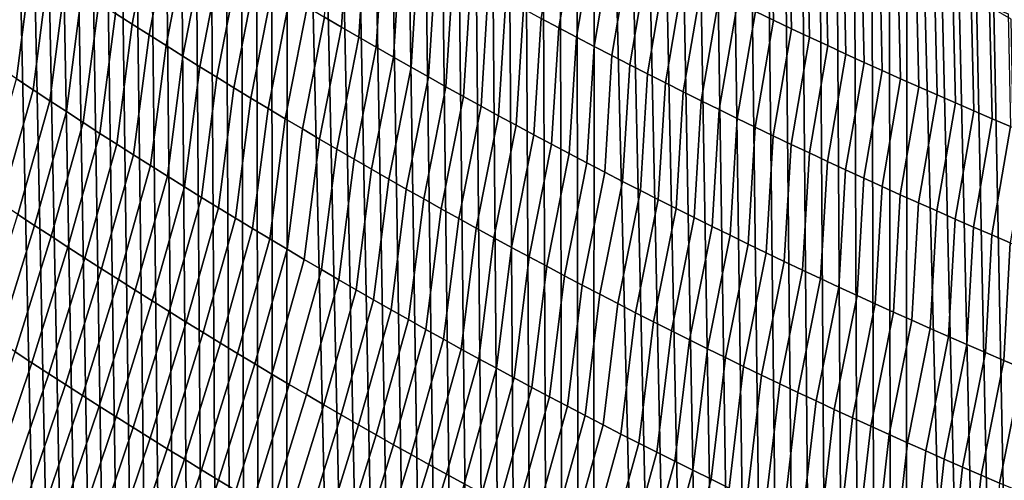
# Model space of a CAD drawing. Header units: metres. Extents: x -240 to 45, y -77 to 27.
# Tile 759 of 1056: x 8.31 to 11.09, y -28.07 to -26.77. Entities that reach past the tile are written whole.
import ezdxf

# ---------------------------------------------------------------- set-up
doc = ezdxf.new("R2010")
doc.units = ezdxf.units.M
doc.layers.add('solid_102011X2', color=7, linetype='CONTINUOUS')

msp = doc.modelspace()

# ---------------------------------------------------------------- linework, layer by layer
at = {"layer": 'solid_102011X2'}
for points in [[(8.205433, -60.200001, 118.166084), (9.045224, -60.200001, 118.708481), (8.268669, -24.909781, 118.209023), (8.224946, -24.877222, 118.179375)], [(9.045224, -60.200001, 118.708481), (8.312426, -24.942228, 118.238533), (8.268669, -24.909781, 118.209023)], [(9.045224, -60.200001, 118.708481), (8.356215, -24.974566, 118.267891), (8.312426, -24.942228, 118.238533)], [(9.045224, -60.200001, 118.708481), (8.400034, -25.006792, 118.297104), (8.356215, -24.974566, 118.267891)], [(9.045224, -60.200001, 118.708481), (8.443888, -25.038912, 118.326172), (8.400034, -25.006792, 118.297104)], [(9.045224, -60.200001, 118.708481), (8.487778, -25.070929, 118.355103), (8.443888, -25.038912, 118.326172)], [(9.045224, -60.200001, 118.708481), (8.531703, -25.10284, 118.383888), (8.487778, -25.070929, 118.355103)], [(9.045224, -60.200001, 118.708481), (8.575664, -25.134649, 118.412537), (8.531703, -25.10284, 118.383888)], [(9.045224, -60.200001, 118.708481), (8.619659, -25.166355, 118.44104), (8.575664, -25.134649, 118.412537)], [(9.045224, -60.200001, 118.708481), (8.663689, -25.197956, 118.469406), (8.619659, -25.166355, 118.44104)], [(9.045224, -60.200001, 118.708481), (8.707752, -25.229452, 118.497627), (8.663689, -25.197956, 118.469406)], [(9.045224, -60.200001, 118.708481), (8.751848, -25.260845, 118.525711), (8.707752, -25.229452, 118.497627)], [(9.045224, -60.200001, 118.708481), (8.795978, -25.292133, 118.553658), (8.751848, -25.260845, 118.525711)], [(9.045224, -60.200001, 118.708481), (8.840139, -25.323317, 118.581459), (8.795978, -25.292133, 118.553658)], [(9.045224, -60.200001, 118.708481), (8.884333, -25.354395, 118.609116), (8.840139, -25.323317, 118.581459)], [(9.045224, -60.200001, 118.708481), (8.928557, -25.38537, 118.636642), (8.884333, -25.354395, 118.609116)], [(9.045224, -60.200001, 118.708481), (8.972812, -25.416239, 118.664024), (8.928557, -25.38537, 118.636642)], [(9.045224, -60.200001, 118.708481), (9.017097, -25.447002, 118.691261), (8.972812, -25.416239, 118.664024)], [(9.045224, -60.200001, 118.708481), (9.061413, -25.477661, 118.718361), (9.017097, -25.447002, 118.691261)], [(9.045224, -60.200001, 118.708481), (9.911008, -60.200001, 119.208344), (9.105757, -25.508213, 118.745323), (9.061413, -25.477661, 118.718361)], [(9.911008, -60.200001, 119.208344), (9.15013, -25.53866, 118.772148), (9.105757, -25.508213, 118.745323)], [(9.911008, -60.200001, 119.208344), (9.19857, -25.571754, 118.801254), (9.15013, -25.53866, 118.772148)], [(9.911008, -60.200001, 119.208344), (9.247043, -25.604723, 118.830185), (9.19857, -25.571754, 118.801254)], [(9.911008, -60.200001, 119.208344), (9.295547, -25.637566, 118.858955), (9.247043, -25.604723, 118.830185)], [(9.911008, -60.200001, 119.208344), (9.344084, -25.670282, 118.887566), (9.295547, -25.637566, 118.858955)], [(9.911008, -60.200001, 119.208344), (9.392653, -25.702873, 118.916008), (9.344084, -25.670282, 118.887566)], [(9.911008, -60.200001, 119.208344), (9.441257, -25.735342, 118.944283), (9.392653, -25.702873, 118.916008)], [(9.911008, -60.200001, 119.208344), (9.489891, -25.767687, 118.972397), (9.441257, -25.735342, 118.944283)], [(9.911008, -60.200001, 119.208344), (9.538557, -25.799908, 119.000351), (9.489891, -25.767687, 118.972397)], [(9.911008, -60.200001, 119.208344), (9.587253, -25.832005, 119.028137), (9.538557, -25.799908, 119.000351)], [(9.911008, -60.200001, 119.208344), (9.635977, -25.863976, 119.055763), (9.587253, -25.832005, 119.028137)], [(9.911008, -60.200001, 119.208344), (9.684729, -25.895823, 119.083221), (9.635977, -25.863976, 119.055763)], [(9.911008, -60.200001, 119.208344), (9.733507, -25.927544, 119.110512), (9.684729, -25.895823, 119.083221)], [(9.911008, -60.200001, 119.208344), (9.782311, -25.959139, 119.13765), (9.733507, -25.927544, 119.110512)], [(9.911008, -60.200001, 119.208344), (9.831141, -25.990606, 119.164612), (9.782311, -25.959139, 119.13765)], [(9.911008, -60.200001, 119.208344), (9.879992, -26.021948, 119.191414), (9.831141, -25.990606, 119.164612)], [(9.911008, -60.200001, 119.208344), (9.928866, -26.053164, 119.218056), (9.879992, -26.021948, 119.191414)], [(9.911008, -60.200001, 119.208344), (10.800631, -60.200001, 119.664429), (9.977761, -26.084249, 119.24453), (9.928866, -26.053164, 119.218056)], [(10.800631, -60.200001, 119.664429), (10.026677, -26.11521, 119.270844), (9.977761, -26.084249, 119.24453)], [(10.800631, -60.200001, 119.664429), (10.075612, -26.14604, 119.296989), (10.026677, -26.11521, 119.270844)], [(10.800631, -60.200001, 119.664429), (10.124564, -26.176743, 119.322968), (10.075612, -26.14604, 119.296989)], [(10.800631, -60.200001, 119.664429), (10.173533, -26.207314, 119.348785), (10.124564, -26.176743, 119.322968)], [(10.800631, -60.200001, 119.664429), (10.222518, -26.237757, 119.374443), (10.173533, -26.207314, 119.348785)], [(10.800631, -60.200001, 119.664429), (10.271518, -26.26807, 119.399933), (10.222518, -26.237757, 119.374443)], [(10.800631, -60.200001, 119.664429), (10.320531, -26.298254, 119.425262), (10.271518, -26.26807, 119.399933)], [(10.800631, -60.200001, 119.664429), (10.369564, -26.328312, 119.450424), (10.320531, -26.298254, 119.425262)], [(10.800631, -60.200001, 119.664429), (10.418615, -26.358242, 119.475426), (10.369564, -26.328312, 119.450424)], [(10.800631, -60.200001, 119.664429), (10.467685, -26.388048, 119.500275), (10.418615, -26.358242, 119.475426)], [(10.800631, -60.200001, 119.664429), (10.51677, -26.417727, 119.524956), (10.467685, -26.388048, 119.500275)], [(10.427408, -26.44883, 82.249214), (10.434939, -26.766201, 82.473862), (10.383968, -26.74181, 82.497116), (10.376374, -26.42454, 82.272064)], [(10.800631, -60.200001, 119.664429), (10.565871, -26.447279, 119.549477), (10.51677, -26.417727, 119.524956)], [(8.683577, -26.463558, 83.803429), (8.623379, -26.778034, 84.02887), (8.57588, -26.747681, 84.057663), (8.635876, -26.433344, 83.831635)], [(9.235193, -26.459087, 83.285828), (9.214883, -26.786118, 83.500351), (9.166088, -26.757549, 83.527359), (9.186364, -26.430653, 83.312294)], [(10.478518, -26.472942, 82.226479), (10.485991, -26.790415, 82.450722), (10.434939, -26.766201, 82.473862), (10.427408, -26.44883, 82.249214)], [(10.800631, -60.200001, 119.664429), (10.614985, -26.476704, 119.573845), (10.565871, -26.447279, 119.549477)], [(8.731379, -26.493626, 83.775337), (8.670983, -26.808247, 84.000191), (8.623379, -26.778034, 84.02887), (8.683577, -26.463558, 83.803429)], [(9.284116, -26.487366, 83.259476), (9.263775, -26.814529, 83.473465), (9.214883, -26.786118, 83.500351), (9.235193, -26.459087, 83.285828)], [(9.878702, -26.488441, 82.736191), (9.828278, -26.787933, 82.977028), (9.778358, -26.761419, 83.002129), (9.828629, -26.462173, 82.760735)], [(10.529701, -26.49688, 82.203865), (10.537119, -26.814455, 82.427704), (10.485991, -26.790415, 82.450722), (10.478518, -26.472942, 82.226479)], [(10.800631, -60.200001, 119.664429), (10.664112, -26.505999, 119.598045), (10.614985, -26.476704, 119.573845)], [(8.779282, -26.523548, 83.747345), (8.718693, -26.838312, 83.971619), (8.670983, -26.808247, 84.000191), (8.731379, -26.493626, 83.775337)], [(9.33313, -26.515488, 83.233231), (9.312763, -26.842787, 83.446686), (9.263775, -26.814529, 83.473465), (9.284116, -26.487366, 83.259476)], [(9.928858, -26.51454, 82.711754), (9.878285, -26.814283, 82.952034), (9.828278, -26.787933, 82.977028), (9.878702, -26.488441, 82.736191)], [(10.580959, -26.520639, 82.181366), (10.588326, -26.838316, 82.404808), (10.537119, -26.814455, 82.427704), (10.529701, -26.49688, 82.203865)], [(10.800631, -60.200001, 119.664429), (10.71325, -26.535168, 119.622086), (10.664112, -26.505999, 119.598045)], [(8.827285, -26.553322, 83.719467), (8.766507, -26.868237, 83.943153), (8.718693, -26.838312, 83.971619), (8.779282, -26.523548, 83.747345)], [(9.382236, -26.543453, 83.2071), (9.36185, -26.870888, 83.420021), (9.312763, -26.842787, 83.446686), (9.33313, -26.515488, 83.233231)], [(9.979097, -26.540474, 82.687439), (9.928382, -26.840469, 82.927162), (9.878285, -26.814283, 82.952034), (9.928858, -26.51454, 82.711754)], [(10.63229, -26.544222, 82.158989), (10.639611, -26.862001, 82.382034), (10.588326, -26.838316, 82.404808), (10.580959, -26.520639, 82.181366)], [(10.800631, -60.200001, 119.664429), (10.762398, -26.564207, 119.645966), (10.71325, -26.535168, 119.622086)], [(8.339976, -26.5938, 84.203178), (8.296124, -26.931696, 84.402969), (8.249288, -26.900394, 84.433006), (8.293116, -26.562605, 84.232597)], [(8.875387, -26.582949, 83.691696), (8.814426, -26.898012, 83.914795), (8.766507, -26.868237, 83.943153), (8.827285, -26.553322, 83.719467)], [(9.431435, -26.57126, 83.181084), (9.411032, -26.89883, 83.393463), (9.36185, -26.870888, 83.420021), (9.382236, -26.543453, 83.2071)], [(10.02942, -26.566236, 82.663239), (9.978566, -26.866486, 82.902405), (9.928382, -26.840469, 82.927162), (9.979097, -26.540474, 82.687439)], [(10.683694, -26.567625, 82.136734), (10.690974, -26.885506, 82.359383), (10.639611, -26.862001, 82.382034), (10.63229, -26.544222, 82.158989)], [(10.800631, -60.200001, 119.664429), (10.811554, -26.593117, 119.669685), (10.762398, -26.564207, 119.645966)], [(8.92359, -26.612425, 83.664032), (8.86245, -26.927645, 83.886543), (8.814426, -26.898012, 83.914795), (8.875387, -26.582949, 83.691696)], [(9.480723, -26.598907, 83.155174), (9.46031, -26.926617, 83.367027), (9.411032, -26.89883, 83.393463), (9.431435, -26.57126, 83.181084)], [(10.079825, -26.591833, 82.639153), (10.028838, -26.892336, 82.877769), (9.978566, -26.866486, 82.902405), (10.02942, -26.566236, 82.663239)], [(10.130313, -26.617258, 82.615181), (10.079197, -26.918018, 82.853249), (10.028838, -26.892336, 82.877769), (10.079825, -26.591833, 82.639153)], [(10.73517, -26.590847, 82.114601), (10.742414, -26.908833, 82.336853), (10.690974, -26.885506, 82.359383), (10.683694, -26.567625, 82.136734)], [(10.786718, -26.61389, 82.092583), (10.793929, -26.93198, 82.314445), (10.742414, -26.908833, 82.336853), (10.73517, -26.590847, 82.114601)], [(10.800631, -60.200001, 119.664429), (11.711883, -60.200001, 120.0756), (10.860717, -26.621897, 119.693237), (10.811554, -26.593117, 119.669685)], [(8.386944, -26.624855, 84.173866), (8.343073, -26.962862, 84.373039), (8.296124, -26.931696, 84.402969), (8.339976, -26.5938, 84.203178)], [(8.971892, -26.641752, 83.636475), (8.910578, -26.957129, 83.858406), (8.86245, -26.927645, 83.886543), (8.92359, -26.612425, 83.664032)], [(9.530104, -26.626396, 83.129387), (9.509685, -26.954245, 83.340698), (9.46031, -26.926617, 83.367027), (9.480723, -26.598907, 83.155174)], [(10.180882, -26.642513, 82.591331), (10.129642, -26.943533, 82.828842), (10.079197, -26.918018, 82.853249), (10.130313, -26.617258, 82.615181)], [(10.838339, -26.636751, 82.070694), (10.845521, -26.954945, 82.29216), (10.793929, -26.93198, 82.314445), (10.786718, -26.61389, 82.092583)], [(8.434018, -26.655771, 84.144653), (8.390133, -26.993891, 84.343208), (8.343073, -26.962862, 84.373039), (8.386944, -26.624855, 84.173866)], [(9.020293, -26.670931, 83.609032), (8.958809, -26.986464, 83.830376), (8.910578, -26.957129, 83.858406), (8.971892, -26.641752, 83.636475)], [(9.579575, -26.653725, 83.103706), (9.559154, -26.981712, 83.314491), (9.509685, -26.954245, 83.340698), (9.530104, -26.626396, 83.129387)], [(10.231533, -26.667597, 82.567596), (10.180175, -26.968876, 82.804558), (10.129642, -26.943533, 82.828842), (10.180882, -26.642513, 82.591331)], [(10.89003, -26.659431, 82.04892), (10.897188, -26.97773, 82.269997), (10.845521, -26.954945, 82.29216), (10.838339, -26.636751, 82.070694)], [(11.711883, -60.200001, 120.0756), (10.909885, -26.650547, 119.716637), (10.860717, -26.621897, 119.693237)], [(8.481199, -26.686548, 84.115555), (8.437304, -27.024782, 84.313484), (8.390133, -26.993891, 84.343208), (8.434018, -26.655771, 84.144653)], [(9.068793, -26.699957, 83.581696), (9.007144, -27.01565, 83.802452), (8.958809, -26.986464, 83.830376), (9.020293, -26.670931, 83.609032)], [(9.629136, -26.680893, 83.07814), (9.608719, -27.00902, 83.288399), (9.559154, -26.981712, 83.314491), (9.579575, -26.653725, 83.103706)], [(10.282265, -26.692507, 82.543983), (10.230792, -26.994049, 82.780396), (10.180175, -26.968876, 82.804558), (10.231533, -26.667597, 82.567596)], [(10.941792, -26.681929, 82.027275), (10.94893, -27.00033, 82.247963), (10.897188, -26.97773, 82.269997), (10.89003, -26.659431, 82.04892)], [(11.711883, -60.200001, 120.0756), (10.959059, -26.679066, 119.739868), (10.909885, -26.650547, 119.716637)], [(8.528487, -26.717186, 84.086555), (8.484588, -27.055536, 84.283867), (8.437304, -27.024782, 84.313484), (8.481199, -26.686548, 84.115555)], [(9.117392, -26.72883, 83.554474), (9.055581, -27.044687, 83.774643), (9.007144, -27.01565, 83.802452), (9.068793, -26.699957, 83.581696)], [(9.678787, -26.707897, 83.052689), (9.658379, -27.036167, 83.262421), (9.608719, -27.00902, 83.288399), (9.629136, -26.680893, 83.07814)], [(10.333076, -26.717245, 82.520493), (10.281495, -27.019051, 82.756355), (10.230792, -26.994049, 82.780396), (10.282265, -26.692507, 82.543983)], [(10.993625, -26.704243, 82.005745), (11.000748, -27.022749, 82.226044), (10.94893, -27.00033, 82.247963), (10.941792, -26.681929, 82.027275)], [(11.711883, -60.200001, 120.0756), (11.008235, -26.707453, 119.762939), (10.959059, -26.679066, 119.739868)], [(11.045527, -26.726372, 81.984337), (11.052638, -27.044983, 82.204254), (11.000748, -27.022749, 82.226044), (10.993625, -26.704243, 82.005745)], [(8.57588, -26.747681, 84.057663), (8.531981, -27.086149, 84.254356), (8.484588, -27.055536, 84.283867), (8.528487, -26.717186, 84.086555)], [(9.166088, -26.757549, 83.527359), (9.104122, -27.073574, 83.746948), (9.055581, -27.044687, 83.774643), (9.117392, -26.72883, 83.554474)], [(9.728528, -26.734739, 83.027351), (9.708133, -27.063152, 83.236557), (9.658379, -27.036167, 83.262421), (9.678787, -26.707897, 83.052689)], [(10.383968, -26.74181, 82.497116), (10.332283, -27.043879, 82.73243), (10.281495, -27.019051, 82.756355), (10.333076, -26.717245, 82.520493)], [(11.711883, -60.200001, 120.0756), (11.057412, -26.73571, 119.785851), (11.008235, -26.707453, 119.762939)], [(11.097498, -26.748316, 81.963058), (11.104604, -27.067034, 82.182594), (11.052638, -27.044983, 82.204254), (11.045527, -26.726372, 81.984337)], [(8.623379, -26.778034, 84.02887), (8.579486, -27.116621, 84.224953), (8.531981, -27.086149, 84.254356), (8.57588, -26.747681, 84.057663)], [(9.214883, -26.786118, 83.500351), (9.152766, -27.10231, 83.71936), (9.104122, -27.073574, 83.746948), (9.166088, -26.757549, 83.527359)], [(9.778358, -26.761419, 83.002129), (9.75798, -27.089975, 83.210808), (9.708133, -27.063152, 83.236557), (9.728528, -26.734739, 83.027351)], [(10.434939, -26.766201, 82.473862), (10.383155, -27.068535, 82.708626), (10.332283, -27.043879, 82.73243), (10.383968, -26.74181, 82.497116)], [(11.711883, -60.200001, 120.0756), (11.10659, -26.763834, 119.808601), (11.057412, -26.73571, 119.785851)], [(8.670983, -26.808247, 84.000191), (8.627101, -27.146954, 84.195656), (8.579486, -27.116621, 84.224953), (8.623379, -26.778034, 84.02887)], [(9.263775, -26.814529, 83.473465), (9.201511, -27.130892, 83.691887), (9.152766, -27.10231, 83.71936), (9.214883, -26.786118, 83.500351)], [(9.828278, -26.787933, 82.977028), (9.807923, -27.116634, 83.185181), (9.75798, -27.089975, 83.210808), (9.778358, -26.761419, 83.002129)], [(9.878285, -26.814283, 82.952034), (9.857959, -27.143129, 83.159668), (9.807923, -27.116634, 83.185181), (9.828278, -26.787933, 82.977028)], [(10.485991, -26.790415, 82.450722), (10.434112, -27.093018, 82.684937), (10.383155, -27.068535, 82.708626), (10.434939, -26.766201, 82.473862)], [(8.718693, -26.838312, 83.971619), (8.674827, -27.177143, 84.166466), (8.627101, -27.146954, 84.195656), (8.670983, -26.808247, 84.000191)], [(9.312763, -26.842787, 83.446686), (9.25036, -27.159323, 83.66452), (9.201511, -27.130892, 83.691887), (9.263775, -26.814529, 83.473465)], [(9.928382, -26.840469, 82.927162), (9.908088, -27.16946, 83.13427), (9.857959, -27.143129, 83.159668), (9.878285, -26.814283, 82.952034)], [(10.537119, -26.814455, 82.427704), (10.485151, -27.117325, 82.661377), (10.434112, -27.093018, 82.684937), (10.485991, -26.790415, 82.450722)], [(10.588326, -26.838316, 82.404808), (10.536274, -27.141459, 82.637939), (10.485151, -27.117325, 82.661377), (10.537119, -26.814455, 82.427704)], [(8.766507, -26.868237, 83.943153), (8.722662, -27.20719, 84.13739), (8.674827, -27.177143, 84.166466), (8.718693, -26.838312, 83.971619)], [(9.36185, -26.870888, 83.420021), (9.299308, -27.187599, 83.637276), (9.25036, -27.159323, 83.66452), (9.312763, -26.842787, 83.446686)], [(9.978566, -26.866486, 82.902405), (9.958309, -27.195625, 83.109001), (9.908088, -27.16946, 83.13427), (9.928382, -26.840469, 82.927162)], [(10.639611, -26.862001, 82.382034), (10.587481, -27.165413, 82.614624), (10.536274, -27.141459, 82.637939), (10.588326, -26.838316, 82.404808)], [(8.814426, -26.898012, 83.914795), (8.770606, -27.237091, 84.108421), (8.722662, -27.20719, 84.13739), (8.766507, -26.868237, 83.943153)], [(9.411032, -26.89883, 83.393463), (9.348358, -27.215721, 83.610138), (9.299308, -27.187599, 83.637276), (9.36185, -26.870888, 83.420021)], [(10.028838, -26.892336, 82.877769), (10.008624, -27.221622, 83.083839), (9.958309, -27.195625, 83.109001), (9.978566, -26.866486, 82.902405)], [(10.690974, -26.885506, 82.359383), (10.638768, -27.189192, 82.591423), (10.587481, -27.165413, 82.614624), (10.639611, -26.862001, 82.382034)], [(8.86245, -26.927645, 83.886543), (8.818661, -27.26685, 84.079559), (8.770606, -27.237091, 84.108421), (8.814426, -26.898012, 83.914795)], [(9.46031, -26.926617, 83.367027), (9.39751, -27.243687, 83.583115), (9.348358, -27.215721, 83.610138), (9.411032, -26.89883, 83.393463)], [(10.079197, -26.918018, 82.853249), (10.059031, -27.247452, 83.0588), (10.008624, -27.221622, 83.083839), (10.028838, -26.892336, 82.877769)], [(10.742414, -26.908833, 82.336853), (10.690138, -27.212793, 82.568352), (10.638768, -27.189192, 82.591423), (10.690974, -26.885506, 82.359383)], [(9.509685, -26.954245, 83.340698), (9.446762, -27.271498, 83.556206), (9.39751, -27.243687, 83.583115), (9.46031, -26.926617, 83.367027)], [(10.129642, -26.943533, 82.828842), (10.109529, -27.273115, 83.033882), (10.059031, -27.247452, 83.0588), (10.079197, -26.918018, 82.853249)], [(10.793929, -26.93198, 82.314445), (10.74159, -27.236216, 82.545403), (10.690138, -27.212793, 82.568352), (10.742414, -26.908833, 82.336853)], [(8.206242, -27.252396, 84.612053), (8.296124, -26.931696, 84.402969), (8.343073, -26.962862, 84.373039), (8.253067, -27.283724, 84.581436)], [(8.910578, -26.957129, 83.858406), (8.866824, -27.296461, 84.050804), (8.818661, -27.26685, 84.079559), (8.86245, -26.927645, 83.886543)], [(9.559154, -26.981712, 83.314491), (9.496114, -27.29915, 83.529419), (9.446762, -27.271498, 83.556206), (9.509685, -26.954245, 83.340698)], [(10.180175, -26.968876, 82.804558), (10.160117, -27.298607, 83.009087), (10.109529, -27.273115, 83.033882), (10.129642, -26.943533, 82.828842)], [(10.845521, -26.954945, 82.29216), (10.793121, -27.259459, 82.522583), (10.74159, -27.236216, 82.545403), (10.793929, -26.93198, 82.314445)], [(10.897188, -26.97773, 82.269997), (10.844734, -27.28252, 82.499878), (10.793121, -27.259459, 82.522583), (10.845521, -26.954945, 82.29216)], [(8.253067, -27.283724, 84.581436), (8.343073, -26.962862, 84.373039), (8.390133, -26.993891, 84.343208), (8.300009, -27.314919, 84.550919)], [(8.958809, -26.986464, 83.830376), (8.915096, -27.325928, 84.022163), (8.866824, -27.296461, 84.050804), (8.910578, -26.957129, 83.858406)], [(9.608719, -27.00902, 83.288399), (9.545567, -27.326645, 83.502739), (9.496114, -27.29915, 83.529419), (9.559154, -26.981712, 83.314491)], [(10.230792, -26.994049, 82.780396), (10.210797, -27.323931, 82.984413), (10.160117, -27.298607, 83.009087), (10.180175, -26.968876, 82.804558)], [(10.94893, -27.00033, 82.247963), (10.896427, -27.305401, 82.477303), (10.844734, -27.28252, 82.499878), (10.897188, -26.97773, 82.269997)], [(8.300009, -27.314919, 84.550919), (8.390133, -26.993891, 84.343208), (8.437304, -27.024782, 84.313484), (8.347067, -27.345978, 84.520515)], [(9.007144, -27.01565, 83.802452), (8.963477, -27.355246, 83.993637), (8.915096, -27.325928, 84.022163), (8.958809, -26.986464, 83.830376)], [(9.658379, -27.036167, 83.262421), (9.595119, -27.353981, 83.476181), (9.545567, -27.326645, 83.502739), (9.608719, -27.00902, 83.288399)], [(10.281495, -27.019051, 82.756355), (10.261568, -27.349083, 82.959854), (10.210797, -27.323931, 82.984413), (10.230792, -26.994049, 82.780396)], [(11.000748, -27.022749, 82.226044), (10.9482, -27.3281, 82.454857), (10.896427, -27.305401, 82.477303), (10.94893, -27.00033, 82.247963)], [(8.347067, -27.345978, 84.520515), (8.437304, -27.024782, 84.313484), (8.484588, -27.055536, 84.283867), (8.394241, -27.376902, 84.490211)], [(9.055581, -27.044687, 83.774643), (9.011967, -27.384417, 83.965218), (8.963477, -27.355246, 83.993637), (9.007144, -27.01565, 83.802452)], [(9.708133, -27.063152, 83.236557), (9.64477, -27.381157, 83.449738), (9.595119, -27.353981, 83.476181), (9.658379, -27.036167, 83.262421)], [(10.332283, -27.043879, 82.73243), (10.312428, -27.374063, 82.935417), (10.261568, -27.349083, 82.959854), (10.281495, -27.019051, 82.756355)], [(11.052638, -27.044983, 82.204254), (11.000052, -27.350616, 82.432533), (10.9482, -27.3281, 82.454857), (11.000748, -27.022749, 82.226044)], [(8.394241, -27.376902, 84.490211), (8.484588, -27.055536, 84.283867), (8.531981, -27.086149, 84.254356), (8.441531, -27.40769, 84.460014)], [(9.104122, -27.073574, 83.746948), (9.060564, -27.413437, 83.936913), (9.011967, -27.384417, 83.965218), (9.055581, -27.044687, 83.774643)], [(9.75798, -27.089975, 83.210808), (9.69452, -27.408173, 83.423416), (9.64477, -27.381157, 83.449738), (9.708133, -27.063152, 83.236557)], [(10.383155, -27.068535, 82.708626), (10.363378, -27.39887, 82.91111), (10.312428, -27.374063, 82.935417), (10.332283, -27.043879, 82.73243)], [(11.104604, -27.067034, 82.182594), (11.051983, -27.37295, 82.410332), (11.000052, -27.350616, 82.432533), (11.052638, -27.044983, 82.204254)], [(8.441531, -27.40769, 84.460014), (8.531981, -27.086149, 84.254356), (8.579486, -27.116621, 84.224953), (8.488937, -27.438339, 84.429924)], [(9.152766, -27.10231, 83.71936), (9.109269, -27.442308, 83.908722), (9.060564, -27.413437, 83.936913), (9.104122, -27.073574, 83.746948)], [(9.807923, -27.116634, 83.185181), (9.74437, -27.435028, 83.397202), (9.69452, -27.408173, 83.423416), (9.75798, -27.089975, 83.210808)], [(10.434112, -27.093018, 82.684937), (10.414416, -27.423506, 82.886917), (10.363378, -27.39887, 82.91111), (10.383155, -27.068535, 82.708626)], [(10.485151, -27.117325, 82.661377), (10.465544, -27.447966, 82.862854), (10.414416, -27.423506, 82.886917), (10.434112, -27.093018, 82.684937)], [(11.156642, -27.088898, 82.161049), (11.103992, -27.395098, 82.38826), (11.051983, -27.37295, 82.410332), (11.104604, -27.067034, 82.182594)], [(8.488937, -27.438339, 84.429924), (8.579486, -27.116621, 84.224953), (8.627101, -27.146954, 84.195656), (8.536459, -27.468849, 84.399948)], [(9.201511, -27.130892, 83.691887), (9.158081, -27.471027, 83.880638), (9.109269, -27.442308, 83.908722), (9.152766, -27.10231, 83.71936)], [(9.857959, -27.143129, 83.159668), (9.794317, -27.461721, 83.371117), (9.74437, -27.435028, 83.397202), (9.807923, -27.116634, 83.185181)], [(10.536274, -27.141459, 82.637939), (10.516759, -27.47225, 82.838913), (10.465544, -27.447966, 82.862854), (10.485151, -27.117325, 82.661377)], [(8.536459, -27.468849, 84.399948), (8.627101, -27.146954, 84.195656), (8.674827, -27.177143, 84.166466), (8.584096, -27.499222, 84.370071)], [(9.25036, -27.159323, 83.66452), (9.207001, -27.499596, 83.852676), (9.158081, -27.471027, 83.880638), (9.201511, -27.130892, 83.691887)], [(9.908088, -27.16946, 83.13427), (9.844362, -27.488251, 83.345139), (9.794317, -27.461721, 83.371117), (9.857959, -27.143129, 83.159668)], [(10.587481, -27.165413, 82.614624), (10.568062, -27.496359, 82.815094), (10.516759, -27.47225, 82.838913), (10.536274, -27.141459, 82.637939)], [(8.584096, -27.499222, 84.370071), (8.674827, -27.177143, 84.166466), (8.722662, -27.20719, 84.13739), (8.631847, -27.529453, 84.340309)], [(9.299308, -27.187599, 83.637276), (9.256027, -27.528011, 83.824821), (9.207001, -27.499596, 83.852676), (9.25036, -27.159323, 83.66452)], [(9.958309, -27.195625, 83.109001), (9.894506, -27.514616, 83.31929), (9.844362, -27.488251, 83.345139), (9.908088, -27.16946, 83.13427)], [(10.638768, -27.189192, 82.591423), (10.619452, -27.520292, 82.791397), (10.568062, -27.496359, 82.815094), (10.587481, -27.165413, 82.614624)], [(9.348358, -27.215721, 83.610138), (9.30516, -27.556274, 83.797089), (9.256027, -27.528011, 83.824821), (9.299308, -27.187599, 83.637276)], [(10.008624, -27.221622, 83.083839), (9.944747, -27.540817, 83.293556), (9.894506, -27.514616, 83.31929), (9.958309, -27.195625, 83.109001)], [(10.690138, -27.212793, 82.568352), (10.670929, -27.544046, 82.76783), (10.619452, -27.520292, 82.791397), (10.638768, -27.189192, 82.591423)], [(8.631847, -27.529453, 84.340309), (8.722662, -27.20719, 84.13739), (8.770606, -27.237091, 84.108421), (8.679714, -27.559544, 84.310654)], [(9.39751, -27.243687, 83.583115), (9.354399, -27.584383, 83.769463), (9.30516, -27.556274, 83.797089), (9.348358, -27.215721, 83.610138)], [(10.059031, -27.247452, 83.0588), (9.995086, -27.566854, 83.267937), (9.944747, -27.540817, 83.293556), (10.008624, -27.221622, 83.083839)], [(10.74159, -27.236216, 82.545403), (10.722493, -27.567623, 82.744385), (10.670929, -27.544046, 82.76783), (10.690138, -27.212793, 82.568352)], [(8.679714, -27.559544, 84.310654), (8.770606, -27.237091, 84.108421), (8.818661, -27.26685, 84.079559), (8.727695, -27.589493, 84.281105)], [(9.446762, -27.271498, 83.556206), (9.403744, -27.612335, 83.741959), (9.354399, -27.584383, 83.769463), (9.39751, -27.243687, 83.583115)], [(10.109529, -27.273115, 83.033882), (10.04552, -27.592724, 83.242447), (9.995086, -27.566854, 83.267937), (10.059031, -27.247452, 83.0588)], [(10.793121, -27.259459, 82.522583), (10.774143, -27.591021, 82.721062), (10.722493, -27.567623, 82.744385), (10.74159, -27.236216, 82.545403)], [(10.844734, -27.28252, 82.499878), (10.825878, -27.614237, 82.697868), (10.774143, -27.591021, 82.721062), (10.793121, -27.259459, 82.522583)], [(8.727695, -27.589493, 84.281105), (8.818661, -27.26685, 84.079559), (8.866824, -27.296461, 84.050804), (8.77579, -27.619297, 84.251671)], [(9.496114, -27.29915, 83.529419), (9.453195, -27.640133, 83.714569), (9.403744, -27.612335, 83.741959), (9.446762, -27.271498, 83.556206)], [(10.160117, -27.298607, 83.009087), (10.096051, -27.618427, 83.217072), (10.04552, -27.592724, 83.242447), (10.109529, -27.273115, 83.033882)], [(10.896427, -27.305401, 82.477303), (10.877699, -27.637274, 82.674805), (10.825878, -27.614237, 82.697868), (10.844734, -27.28252, 82.499878)], [(8.198778, -27.641041, 84.745766), (8.300009, -27.314919, 84.550919), (8.347067, -27.345978, 84.520515), (8.245759, -27.672258, 84.714645)], [(8.77579, -27.619297, 84.251671), (8.866824, -27.296461, 84.050804), (8.915096, -27.325928, 84.022163), (8.823999, -27.64896, 84.222351)], [(9.545567, -27.326645, 83.502739), (9.502749, -27.667772, 83.687294), (9.453195, -27.640133, 83.714569), (9.496114, -27.29915, 83.529419)], [(10.210797, -27.323931, 82.984413), (10.146678, -27.643961, 83.191826), (10.096051, -27.618427, 83.217072), (10.160117, -27.298607, 83.009087)], [(10.9482, -27.3281, 82.454857), (10.929605, -27.660128, 82.651863), (10.877699, -27.637274, 82.674805), (10.896427, -27.305401, 82.477303)], [(8.823999, -27.64896, 84.222351), (8.915096, -27.325928, 84.022163), (8.963477, -27.355246, 83.993637), (8.872323, -27.678476, 84.193138)], [(9.595119, -27.353981, 83.476181), (9.55241, -27.695255, 83.660141), (9.502749, -27.667772, 83.687294), (9.545567, -27.326645, 83.502739)], [(10.261568, -27.349083, 82.959854), (10.1974, -27.669327, 83.166695), (10.146678, -27.643961, 83.191826), (10.210797, -27.323931, 82.984413)], [(11.000052, -27.350616, 82.432533), (10.981594, -27.682798, 82.629051), (10.929605, -27.660128, 82.651863), (10.9482, -27.3281, 82.454857)], [(8.245759, -27.672258, 84.714645), (8.347067, -27.345978, 84.520515), (8.394241, -27.376902, 84.490211), (8.292861, -27.703342, 84.683632)], [(8.872323, -27.678476, 84.193138), (8.963477, -27.355246, 83.993637), (9.011967, -27.384417, 83.965218), (8.92076, -27.707848, 84.16404)], [(9.64477, -27.381157, 83.449738), (9.602176, -27.72258, 83.633102), (9.55241, -27.695255, 83.660141), (9.595119, -27.353981, 83.476181)], [(10.312428, -27.374063, 82.935417), (10.248218, -27.694523, 83.141685), (10.1974, -27.669327, 83.166695), (10.261568, -27.349083, 82.959854)], [(11.051983, -27.37295, 82.410332), (11.033668, -27.705286, 82.606369), (10.981594, -27.682798, 82.629051), (11.000052, -27.350616, 82.432533)], [(8.292861, -27.703342, 84.683632), (8.394241, -27.376902, 84.490211), (8.441531, -27.40769, 84.460014), (8.340084, -27.734293, 84.652733)], [(8.92076, -27.707848, 84.16404), (9.011967, -27.384417, 83.965218), (9.060564, -27.413437, 83.936913), (8.96931, -27.737072, 84.135048)], [(9.69452, -27.408173, 83.423416), (9.652045, -27.749744, 83.606186), (9.602176, -27.72258, 83.633102), (9.64477, -27.381157, 83.449738)], [(10.363378, -27.39887, 82.91111), (10.299129, -27.719547, 83.116806), (10.248218, -27.694523, 83.141685), (10.312428, -27.374063, 82.935417)], [(10.414416, -27.423506, 82.886917), (10.350136, -27.744402, 83.092041), (10.299129, -27.719547, 83.116806), (10.363378, -27.39887, 82.91111)], [(11.103992, -27.395098, 82.38826), (11.085824, -27.727591, 82.583817), (11.033668, -27.705286, 82.606369), (11.051983, -27.37295, 82.410332)], [(11.156078, -27.417061, 82.36631), (11.138063, -27.749708, 82.561386), (11.085824, -27.727591, 82.583817), (11.103992, -27.395098, 82.38826)], [(8.340084, -27.734293, 84.652733), (8.441531, -27.40769, 84.460014), (8.488937, -27.438339, 84.429924), (8.387428, -27.76511, 84.621933)], [(8.96931, -27.737072, 84.135048), (9.060564, -27.413437, 83.936913), (9.109269, -27.442308, 83.908722), (9.017973, -27.76615, 84.106171)], [(9.74437, -27.435028, 83.397202), (9.702019, -27.776749, 83.579384), (9.652045, -27.749744, 83.606186), (9.69452, -27.408173, 83.423416)], [(10.465544, -27.447966, 82.862854), (10.401236, -27.769083, 83.067406), (10.350136, -27.744402, 83.092041), (10.414416, -27.423506, 82.886917)], [(8.387428, -27.76511, 84.621933), (8.488937, -27.438339, 84.429924), (8.536459, -27.468849, 84.399948), (8.434894, -27.795792, 84.59124)], [(9.017973, -27.76615, 84.106171), (9.109269, -27.442308, 83.908722), (9.158081, -27.471027, 83.880638), (9.066749, -27.795078, 84.077408)], [(9.794317, -27.461721, 83.371117), (9.752096, -27.803593, 83.552704), (9.702019, -27.776749, 83.579384), (9.74437, -27.435028, 83.397202)], [(10.516759, -27.47225, 82.838913), (10.452428, -27.793591, 83.042892), (10.401236, -27.769083, 83.067406), (10.465544, -27.447966, 82.862854)], [(8.434894, -27.795792, 84.59124), (8.536459, -27.468849, 84.399948), (8.584096, -27.499222, 84.370071), (8.482478, -27.826336, 84.560661)], [(9.066749, -27.795078, 84.077408), (9.158081, -27.471027, 83.880638), (9.207001, -27.499596, 83.852676), (9.115637, -27.823858, 84.048767)], [(9.844362, -27.488251, 83.345139), (9.802278, -27.830273, 83.526146), (9.752096, -27.803593, 83.552704), (9.794317, -27.461721, 83.371117)], [(10.568062, -27.496359, 82.815094), (10.503715, -27.817924, 83.018509), (10.452428, -27.793591, 83.042892), (10.516759, -27.47225, 82.838913)], [(8.482478, -27.826336, 84.560661), (8.584096, -27.499222, 84.370071), (8.631847, -27.529453, 84.340309), (8.530184, -27.856743, 84.53019)], [(9.115637, -27.823858, 84.048767), (9.207001, -27.499596, 83.852676), (9.256027, -27.528011, 83.824821), (9.164638, -27.852488, 84.020233)], [(9.894506, -27.514616, 83.31929), (9.852561, -27.856792, 83.499702), (9.802278, -27.830273, 83.526146), (9.844362, -27.488251, 83.345139)], [(10.619452, -27.520292, 82.791397), (10.555093, -27.842083, 82.994247), (10.503715, -27.817924, 83.018509), (10.568062, -27.496359, 82.815094)], [(8.530184, -27.856743, 84.53019), (8.631847, -27.529453, 84.340309), (8.679714, -27.559544, 84.310654), (8.578009, -27.887011, 84.499825)], [(9.164638, -27.852488, 84.020233), (9.256027, -27.528011, 83.824821), (9.30516, -27.556274, 83.797089), (9.21375, -27.880966, 83.991814)], [(9.944747, -27.540817, 83.293556), (9.902948, -27.883146, 83.473381), (9.852561, -27.856792, 83.499702), (9.894506, -27.514616, 83.31929)], [(10.670929, -27.544046, 82.76783), (10.606563, -27.866066, 82.970108), (10.555093, -27.842083, 82.994247), (10.619452, -27.520292, 82.791397)], [(8.578009, -27.887011, 84.499825), (8.679714, -27.559544, 84.310654), (8.727695, -27.589493, 84.281105), (8.625954, -27.917141, 84.469566)], [(9.21375, -27.880966, 83.991814), (9.30516, -27.556274, 83.797089), (9.354399, -27.584383, 83.769463), (9.262973, -27.909292, 83.963509)], [(9.995086, -27.566854, 83.267937), (9.953438, -27.909336, 83.447182), (9.902948, -27.883146, 83.473381), (9.944747, -27.540817, 83.293556)], [(10.04552, -27.592724, 83.242447), (10.004029, -27.935362, 83.421112), (9.953438, -27.909336, 83.447182), (9.995086, -27.566854, 83.267937)], [(10.722493, -27.567623, 82.744385), (10.658125, -27.889872, 82.946098), (10.606563, -27.866066, 82.970108), (10.670929, -27.544046, 82.76783)], [(8.625954, -27.917141, 84.469566), (8.727695, -27.589493, 84.281105), (8.77579, -27.619297, 84.251671), (8.674019, -27.94713, 84.439423)], [(9.262973, -27.909292, 83.963509), (9.354399, -27.584383, 83.769463), (9.403744, -27.612335, 83.741959), (9.312308, -27.937466, 83.935326)], [(10.096051, -27.618427, 83.217072), (10.054722, -27.96122, 83.395157), (10.004029, -27.935362, 83.421112), (10.04552, -27.592724, 83.242447)], [(10.774143, -27.591021, 82.721062), (10.709778, -27.913502, 82.922218), (10.658125, -27.889872, 82.946098), (10.722493, -27.567623, 82.744385)], [(10.825878, -27.614237, 82.697868), (10.761522, -27.936951, 82.89846), (10.709778, -27.913502, 82.922218), (10.774143, -27.591021, 82.721062)], [(8.674019, -27.94713, 84.439423), (8.77579, -27.619297, 84.251671), (8.823999, -27.64896, 84.222351), (8.722202, -27.976978, 84.409393)], [(9.312308, -27.937466, 83.935326), (9.403744, -27.612335, 83.741959), (9.453195, -27.640133, 83.714569), (9.361753, -27.965487, 83.907257)], [(10.146678, -27.643961, 83.191826), (10.105516, -27.98691, 83.369324), (10.054722, -27.96122, 83.395157), (10.096051, -27.618427, 83.217072)], [(10.877699, -27.637274, 82.674805), (10.813356, -27.96022, 82.874832), (10.761522, -27.936951, 82.89846), (10.825878, -27.614237, 82.697868)], [(8.722202, -27.976978, 84.409393), (8.823999, -27.64896, 84.222351), (8.872323, -27.678476, 84.193138), (8.770505, -28.006685, 84.379471)], [(9.361753, -27.965487, 83.907257), (9.453195, -27.640133, 83.714569), (9.502749, -27.667772, 83.687294), (9.41131, -27.993353, 83.879303)], [(10.1974, -27.669327, 83.166695), (10.156411, -28.012434, 83.34362), (10.105516, -27.98691, 83.369324), (10.146678, -27.643961, 83.191826)], [(10.929605, -27.660128, 82.651863), (10.865281, -27.983311, 82.851334), (10.813356, -27.96022, 82.874832), (10.877699, -27.637274, 82.674805)], [(9.41131, -27.993353, 83.879303), (9.502749, -27.667772, 83.687294), (9.55241, -27.695255, 83.660141), (9.460977, -28.021063, 83.851471)], [(10.248218, -27.694523, 83.141685), (10.207407, -28.037786, 83.318031), (10.156411, -28.012434, 83.34362), (10.1974, -27.669327, 83.166695)], [(10.981594, -27.682798, 82.629051), (10.917295, -28.00622, 82.827965), (10.865281, -27.983311, 82.851334), (10.929605, -27.660128, 82.651863)], [(8.180446, -28.034079, 84.863846), (8.292861, -27.703342, 84.683632), (8.340084, -27.734293, 84.652733), (8.227638, -28.065184, 84.832207)], [(8.770505, -28.006685, 84.379471), (8.872323, -27.678476, 84.193138), (8.92076, -27.707848, 84.16404), (8.818927, -28.036247, 84.349663)], [(9.460977, -28.021063, 83.851471), (9.55241, -27.695255, 83.660141), (9.602176, -27.72258, 83.633102), (9.510754, -28.048616, 83.823753)], [(10.299129, -27.719547, 83.116806), (10.258503, -28.062971, 83.29258), (10.207407, -28.037786, 83.318031), (10.248218, -27.694523, 83.141685)], [(11.033668, -27.705286, 82.606369), (10.969398, -28.028948, 82.804718), (10.917295, -28.00622, 82.827965), (10.981594, -27.682798, 82.629051)], [(11.085824, -27.727591, 82.583817), (11.02159, -28.051493, 82.781609), (10.969398, -28.028948, 82.804718), (11.033668, -27.705286, 82.606369)], [(8.818927, -28.036247, 84.349663), (8.92076, -27.707848, 84.16404), (8.96931, -27.737072, 84.135048), (8.867468, -28.065668, 84.319969)], [(9.510754, -28.048616, 83.823753), (9.602176, -27.72258, 83.633102), (9.652045, -27.749744, 83.606186), (9.56064, -28.076014, 83.796158)], [(10.350136, -27.744402, 83.092041), (10.309698, -28.087982, 83.267242), (10.258503, -28.062971, 83.29258), (10.299129, -27.719547, 83.116806)], [(11.138063, -27.749708, 82.561386), (11.07387, -28.073853, 82.758621), (11.02159, -28.051493, 82.781609), (11.085824, -27.727591, 82.583817)], [(8.227638, -28.065184, 84.832207), (8.340084, -27.734293, 84.652733), (8.387428, -27.76511, 84.621933), (8.274957, -28.096157, 84.800682)], [(8.867468, -28.065668, 84.319969), (8.96931, -27.737072, 84.135048), (9.017973, -27.76615, 84.106171), (8.916126, -28.094942, 84.290382)], [(9.56064, -28.076014, 83.796158), (9.652045, -27.749744, 83.606186), (9.702019, -27.776749, 83.579384), (9.610637, -28.103252, 83.768684)], [(10.401236, -27.769083, 83.067406), (10.360992, -28.112823, 83.242035), (10.309698, -28.087982, 83.267242), (10.350136, -27.744402, 83.092041)], [(11.190385, -27.771643, 82.539093), (11.126237, -28.096029, 82.735771), (11.07387, -28.073853, 82.758621), (11.138063, -27.749708, 82.561386)], [(8.274957, -28.096157, 84.800682), (8.387428, -27.76511, 84.621933), (8.434894, -27.795792, 84.59124), (8.322401, -28.126997, 84.769257)], [(8.916126, -28.094942, 84.290382), (9.017973, -27.76615, 84.106171), (9.066749, -27.795078, 84.077408), (8.964904, -28.124071, 84.260918)], [(9.610637, -28.103252, 83.768684), (9.702019, -27.776749, 83.579384), (9.752096, -27.803593, 83.552704), (9.660742, -28.130333, 83.741325)], [(10.452428, -27.793591, 83.042892), (10.412385, -28.137491, 83.216957), (10.360992, -28.112823, 83.242035), (10.401236, -27.769083, 83.067406)], [(8.322401, -28.126997, 84.769257), (8.434894, -27.795792, 84.59124), (8.482478, -27.826336, 84.560661), (8.369971, -28.157703, 84.737946)], [(8.964904, -28.124071, 84.260918), (9.066749, -27.795078, 84.077408), (9.115637, -27.823858, 84.048767), (9.013798, -28.153053, 84.23156)], [(9.660742, -28.130333, 83.741325), (9.752096, -27.803593, 83.552704), (9.802278, -27.830273, 83.526146), (9.710956, -28.157251, 83.714088)], [(10.503715, -27.817924, 83.018509), (10.463877, -28.161985, 83.192001), (10.412385, -28.137491, 83.216957), (10.452428, -27.793591, 83.042892)], [(8.369971, -28.157703, 84.737946), (8.482478, -27.826336, 84.560661), (8.530184, -27.856743, 84.53019), (8.417666, -28.188274, 84.706734)], [(9.013798, -28.153053, 84.23156), (9.115637, -27.823858, 84.048767), (9.164638, -27.852488, 84.020233), (9.062811, -28.181889, 84.202324)], [(9.710956, -28.157251, 83.714088), (9.802278, -27.830273, 83.526146), (9.852561, -27.856792, 83.499702), (9.761278, -28.184011, 83.686974)], [(10.555093, -27.842083, 82.994247), (10.515466, -28.186306, 83.167168), (10.463877, -28.161985, 83.192001), (10.503715, -27.817924, 83.018509)], [(10.606563, -27.866066, 82.970108), (10.567153, -28.210451, 83.142471), (10.515466, -28.186306, 83.167168), (10.555093, -27.842083, 82.994247)], [(8.417666, -28.188274, 84.706734), (8.530184, -27.856743, 84.53019), (8.578009, -27.887011, 84.499825), (8.465487, -28.218712, 84.675636)], [(9.062811, -28.181889, 84.202324), (9.164638, -27.852488, 84.020233), (9.21375, -27.880966, 83.991814), (9.11194, -28.210575, 84.173195)], [(9.761278, -28.184011, 83.686974), (9.852561, -27.856792, 83.499702), (9.902948, -27.883146, 83.473381), (9.811709, -28.210609, 83.659981)], [(10.658125, -27.889872, 82.946098), (10.618937, -28.234419, 83.117897), (10.567153, -28.210451, 83.142471), (10.606563, -27.866066, 82.970108)], [(8.465487, -28.218712, 84.675636), (8.578009, -27.887011, 84.499825), (8.625954, -27.917141, 84.469566), (8.513433, -28.249012, 84.644653)], [(9.11194, -28.210575, 84.173195), (9.21375, -27.880966, 83.991814), (9.262973, -27.909292, 83.963509), (9.161186, -28.239111, 84.144188)], [(9.811709, -28.210609, 83.659981), (9.902948, -27.883146, 83.473381), (9.953438, -27.909336, 83.447182), (9.862248, -28.237043, 83.63311)], [(10.709778, -27.913502, 82.922218), (10.670817, -28.258209, 83.093452), (10.618937, -28.234419, 83.117897), (10.658125, -27.889872, 82.946098)], [(8.513433, -28.249012, 84.644653), (8.625954, -27.917141, 84.469566), (8.674019, -27.94713, 84.439423), (8.561502, -28.279177, 84.613777)], [(9.161186, -28.239111, 84.144188), (9.262973, -27.909292, 83.963509), (9.312308, -27.937466, 83.935326), (9.21055, -28.267498, 84.115295)], [(9.862248, -28.237043, 83.63311), (9.953438, -27.909336, 83.447182), (10.004029, -27.935362, 83.421112), (9.912895, -28.263315, 83.606361)], [(10.761522, -27.936951, 82.89846), (10.722795, -28.281822, 83.069138), (10.670817, -28.258209, 83.093452), (10.709778, -27.913502, 82.922218)], [(8.561502, -28.279177, 84.613777), (8.674019, -27.94713, 84.439423), (8.722202, -27.976978, 84.409393), (8.609698, -28.309202, 84.583015)], [(9.21055, -28.267498, 84.115295), (9.312308, -27.937466, 83.935326), (9.361753, -27.965487, 83.907257), (9.26003, -28.295734, 84.086525)], [(9.912895, -28.263315, 83.606361), (10.004029, -27.935362, 83.421112), (10.054722, -27.96122, 83.395157), (9.96365, -28.289423, 83.579735)], [(10.813356, -27.96022, 82.874832), (10.774868, -28.305256, 83.04496), (10.722795, -28.281822, 83.069138), (10.761522, -27.936951, 82.89846)], [(8.609698, -28.309202, 84.583015), (8.722202, -27.976978, 84.409393), (8.770505, -28.006685, 84.379471), (8.658017, -28.339087, 84.552361)], [(9.26003, -28.295734, 84.086525), (9.361753, -27.965487, 83.907257), (9.41131, -27.993353, 83.879303), (9.309626, -28.323818, 84.057869)], [(9.96365, -28.289423, 83.579735), (10.054722, -27.96122, 83.395157), (10.105516, -27.98691, 83.369324), (10.01451, -28.315365, 83.553238)], [(10.865281, -27.983311, 82.851334), (10.827036, -28.328508, 83.020905), (10.774868, -28.305256, 83.04496), (10.813356, -27.96022, 82.874832)], [(10.917295, -28.00622, 82.827965), (10.8793, -28.351582, 82.996979), (10.827036, -28.328508, 83.020905), (10.865281, -27.983311, 82.851334)], [(8.658017, -28.339087, 84.552361), (8.770505, -28.006685, 84.379471), (8.818927, -28.036247, 84.349663), (8.706461, -28.368834, 84.52182)], [(9.309626, -28.323818, 84.057869), (9.41131, -27.993353, 83.879303), (9.460977, -28.021063, 83.851471), (9.359337, -28.351749, 84.029327)], [(10.01451, -28.315365, 83.553238), (10.105516, -27.98691, 83.369324), (10.156411, -28.012434, 83.34362), (10.065478, -28.341141, 83.526863)], [(10.969398, -28.028948, 82.804718), (10.931658, -28.374472, 82.973183), (10.8793, -28.351582, 82.996979), (10.917295, -28.00622, 82.827965)], [(8.706461, -28.368834, 84.52182), (8.818927, -28.036247, 84.349663), (8.867468, -28.065668, 84.319969), (8.755029, -28.398439, 84.491394)], [(9.359337, -28.351749, 84.029327), (9.460977, -28.021063, 83.851471), (9.510754, -28.048616, 83.823753), (9.409164, -28.379524, 84.000908)], [(10.065478, -28.341141, 83.526863), (10.156411, -28.012434, 83.34362), (10.207407, -28.037786, 83.318031), (10.116551, -28.366749, 83.50061)], [(10.116551, -28.366749, 83.50061), (10.207407, -28.037786, 83.318031), (10.258503, -28.062971, 83.29258), (10.16773, -28.392189, 83.47448)], [(11.02159, -28.051493, 82.781609), (10.984111, -28.397181, 82.949524), (10.931658, -28.374472, 82.973183), (10.969398, -28.028948, 82.804718)], [(8.755029, -28.398439, 84.491394), (8.867468, -28.065668, 84.319969), (8.916126, -28.094942, 84.290382), (8.80372, -28.427902, 84.461075)], [(9.409164, -28.379524, 84.000908), (9.510754, -28.048616, 83.823753), (9.56064, -28.076014, 83.796158), (9.459106, -28.407146, 83.97261)], [(10.16773, -28.392189, 83.47448), (10.258503, -28.062971, 83.29258), (10.309698, -28.087982, 83.267242), (10.219015, -28.417461, 83.448486)], [(11.07387, -28.073853, 82.758621), (11.036656, -28.419704, 82.925995), (10.984111, -28.397181, 82.949524), (11.02159, -28.051493, 82.781609)]]:
    msp.add_3dface(points, dxfattribs=at)

doc.saveas('drawing.dxf')
